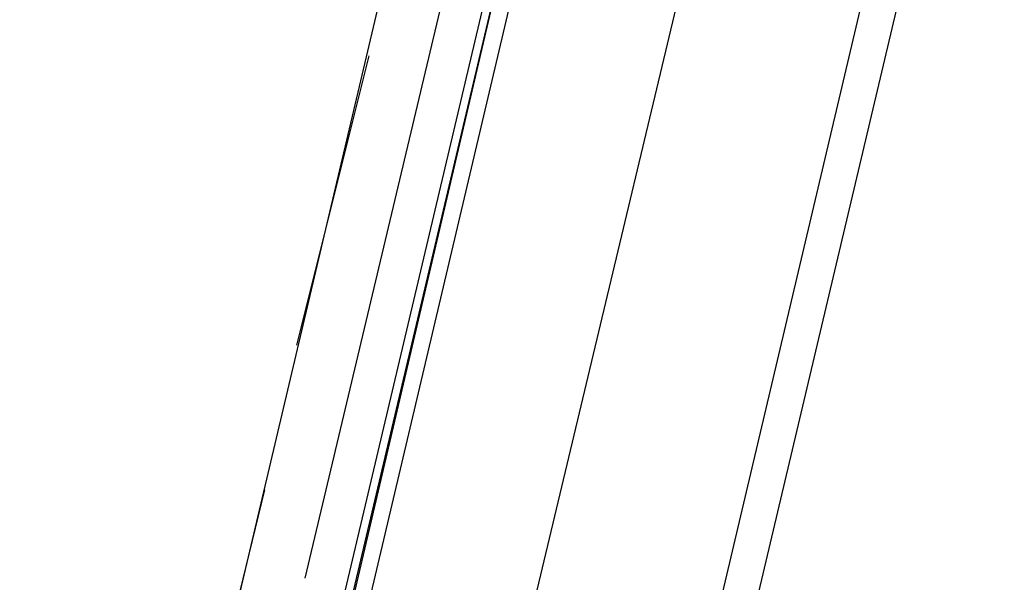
# Model space of a CAD drawing. Header units: feet. Extents: x -79 to 198, y -22 to 181.
# Tile 494 of 656: x 117.22 to 118.855, y 76.758 to 77.691. Entities that reach past the tile are written whole.
import ezdxf

# ---------------------------------------------------------------- set-up
doc = ezdxf.new("R2010")
doc.units = ezdxf.units.FT
doc.layers.add('A-LINEA', color=7, linetype='CONTINUOUS')

msp = doc.modelspace()

# ---------------------------------------------------------------- linework, layer by layer
at = {"layer": 'A-LINEA'}
for p, q in [((117.56, 76.6311), (119.2, 83.5778)), ((117.56, 76.6311), (119.2, 83.5778)), ((118.32, 76.4578), (119.96, 83.3911)), ((118.32, 76.4578), (119.96, 83.3911)), ((118.08, 78.3911), (117.6933, 76.7644)), ((118.08, 78.3911), (117.6933, 76.7644)), ((117.68, 77.1511), (117.8, 77.6311)), ((117.68, 77.1511), (117.8, 77.6311)), ((117.5067, 76.4178), (117.6267, 76.9111)), ((117.5067, 76.4178), (117.6267, 76.9111))]:
    msp.add_line(p, q, dxfattribs=at)
for points in [[(117.0933, 59.0178), (114.4, 59.6578), (118.2, 75.6978), (122, 91.7511), (124.68, 91.1111)], [(117.0933, 59.0178), (114.4, 59.6578), (118.2, 75.6978), (122, 91.7511), (124.68, 91.1111)], [(118.0267, 76.5244), (118.4533, 78.3111), (118.8267, 79.8844)], [(118.0267, 76.5244), (118.4533, 78.3111), (118.8267, 79.8844)], [(118.1867, 78.3644), (117.7867, 76.6711), (117.7733, 76.6711), (117.76, 76.6711), (118.16, 78.3778), (117.76, 76.6844), (117.76, 76.6711), (117.7467, 76.6844), (118.1467, 78.3778)], [(118.1867, 78.3644), (117.7867, 76.6711), (117.7733, 76.6711), (117.76, 76.6711), (118.16, 78.3778), (117.76, 76.6844), (117.76, 76.6711), (117.7467, 76.6844), (118.1467, 78.3778)]]:
    msp.add_lwpolyline(points, dxfattribs=at)

doc.saveas('drawing.dxf')
